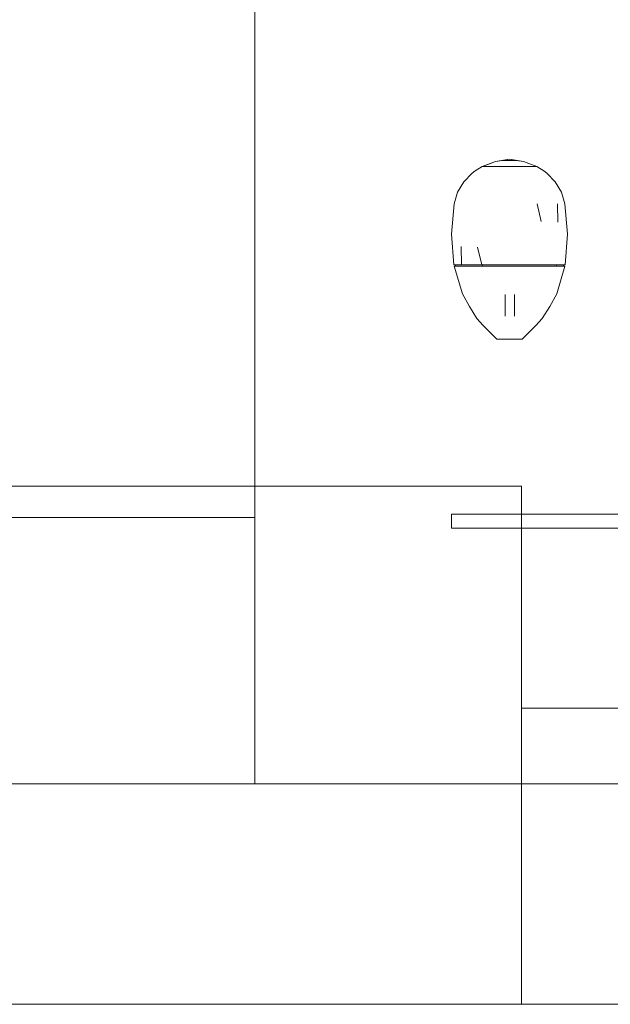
# Model space of a CAD drawing. Header units: millimetres. Extents: x 2 to 902, y -447 to 199.
# Tile 880 of 1056: x 47.945 to 48.744, y 145.724 to 147.055. Entities that reach past the tile are written whole.
import ezdxf

# ---------------------------------------------------------------- set-up
doc = ezdxf.new("R2010")
doc.units = ezdxf.units.MM
doc.header["$MEASUREMENT"] = 0
for name, color, linetype, lineweight in [('IFC-Elemento construtivo genérico-Contorno', 253, 'Continuous', 5), ('IFC-Laje-Contorno', 134, 'Continuous', 5), ('IFC-Parede-Contorno', 42, 'Continuous', 5), ('IFC-Viga-Contorno', 66, 'Continuous', 5)]:
    doc.layers.add(name, color=color, linetype=linetype, lineweight=lineweight)

msp = doc.modelspace()

# ---------------------------------------------------------------- linework, layer by layer
at = {"layer": 'IFC-Elemento construtivo genérico-Contorno', "color": 7, "lineweight": 5}
for p, q in [((48.5887, 146.863), (48.6076, 146.8662)), ((48.5887, 146.863), (48.5983, 146.8647)), ((48.5887, 146.863), (48.5983, 146.8647)), ((48.5983, 146.8647), (48.6076, 146.8662)), ((48.5983, 146.8647), (48.6168, 146.8647)), ((48.5983, 146.8647), (48.6168, 146.8647)), ((48.6076, 146.8662), (48.6168, 146.8647)), ((48.6076, 146.8662), (48.6264, 146.863)), ((48.6168, 146.8647), (48.6264, 146.863)), ((48.6168, 146.8647), (48.6264, 146.863)), ((48.557, 146.8476), (48.5613, 146.8504)), ((48.557, 146.8476), (48.5613, 146.8504)), ((48.5613, 146.8504), (48.5708, 146.8564)), ((48.5613, 146.8504), (48.5708, 146.8564)), ((48.5708, 146.8564), (48.5887, 146.863)), ((48.5708, 146.8564), (48.5797, 146.8597)), ((48.5708, 146.8564), (48.5797, 146.8597)), ((48.5708, 146.8564), (48.5816, 146.8564)), ((48.574, 146.8564), (48.5773, 146.8564)), ((48.5773, 146.8564), (48.5816, 146.8564)), ((48.5797, 146.8597), (48.5887, 146.863)), ((48.5797, 146.8597), (48.5887, 146.863)), ((48.5816, 146.8564), (48.6076, 146.8564)), ((48.5881, 146.8564), (48.6011, 146.8564)), ((48.5881, 146.8564), (48.5946, 146.8564)), ((48.5946, 146.8564), (48.6011, 146.8564)), ((48.5946, 146.8564), (48.6011, 146.8564)), ((48.6011, 146.8564), (48.6076, 146.8564)), ((48.6076, 146.8564), (48.6141, 146.8564)), ((48.6076, 146.8564), (48.6336, 146.8564)), ((48.6141, 146.8564), (48.6206, 146.8564)), ((48.6206, 146.8564), (48.6271, 146.8564)), ((48.6264, 146.863), (48.6444, 146.8564)), ((48.6264, 146.863), (48.6444, 146.8564)), ((48.6336, 146.8564), (48.6411, 146.8564)), ((48.6336, 146.8564), (48.6379, 146.8564)), ((48.6336, 146.8564), (48.6444, 146.8564)), ((48.6336, 146.8564), (48.6379, 146.8564)), ((48.6379, 146.8564), (48.6411, 146.8564)), ((48.6444, 146.8564), (48.6539, 146.8504)), ((48.6444, 146.8564), (48.6539, 146.8504)), ((48.6539, 146.8504), (48.6582, 146.8476)), ((48.6539, 146.8504), (48.6582, 146.8476)), ((48.5456, 146.8359), (48.557, 146.8476)), ((48.5456, 146.8359), (48.557, 146.8476)), ((48.6582, 146.8476), (48.6695, 146.8359)), ((48.6582, 146.8476), (48.6695, 146.8359)), ((48.5374, 146.8218), (48.5456, 146.8359)), ((48.5374, 146.8218), (48.5456, 146.8359)), ((48.6695, 146.8359), (48.6778, 146.8218)), ((48.6695, 146.8359), (48.6778, 146.8218)), ((48.5327, 146.8061), (48.5374, 146.8218)), ((48.5327, 146.8061), (48.5374, 146.8218)), ((48.6778, 146.8218), (48.6825, 146.8061)), ((48.6778, 146.8218), (48.6825, 146.8061)), ((48.5291, 146.7648), (48.5327, 146.8061)), ((48.5291, 146.7648), (48.5327, 146.8061)), ((48.645, 146.8061), (48.6506, 146.7821)), ((48.645, 146.8061), (48.6506, 146.7821)), ((48.6724, 146.8061), (48.6728, 146.7811)), ((48.6724, 146.8061), (48.6728, 146.7811)), ((48.6825, 146.8061), (48.686, 146.7648)), ((48.6825, 146.8061), (48.686, 146.7648)), ((48.5291, 146.7648), (48.5325, 146.7235)), ((48.5291, 146.7648), (48.5325, 146.7235)), ((48.6827, 146.7235), (48.686, 146.7648)), ((48.6827, 146.7235), (48.686, 146.7648)), ((48.5423, 146.7484), (48.5425, 146.7235)), ((48.5423, 146.7484), (48.5425, 146.7235)), ((48.5645, 146.7475), (48.57, 146.7235)), ((48.5645, 146.7475), (48.57, 146.7235)), ((48.5325, 146.7235), (48.5375, 146.7235)), ((48.5325, 146.7235), (48.5375, 146.7235)), ((48.5327, 146.7218), (48.5438, 146.6846)), ((48.5327, 146.7218), (48.5428, 146.7218)), ((48.5327, 146.7218), (48.5438, 146.6846)), ((48.5327, 146.7218), (48.5377, 146.7218)), ((48.5344, 146.7218), (48.5344, 146.7235)), ((48.5344, 146.7218), (48.5344, 146.7235)), ((48.5344, 146.7218), (48.5393, 146.7218)), ((48.5368, 146.7218), (48.5393, 146.7218)), ((48.5375, 146.7235), (48.5425, 146.7235)), ((48.5375, 146.7235), (48.5425, 146.7235)), ((48.5377, 146.7218), (48.5428, 146.7218)), ((48.5393, 146.7218), (48.5417, 146.7218)), ((48.5393, 146.7218), (48.5442, 146.7218)), ((48.5417, 146.7218), (48.5442, 146.7218)), ((48.5425, 146.7235), (48.5563, 146.7235)), ((48.5425, 146.7235), (48.5563, 146.7235)), ((48.5428, 146.7218), (48.5565, 146.7218)), ((48.5428, 146.7218), (48.5565, 146.7218)), ((48.5442, 146.7218), (48.5643, 146.7218)), ((48.5509, 146.7218), (48.5576, 146.7218)), ((48.5563, 146.7235), (48.57, 146.7235)), ((48.5563, 146.7235), (48.57, 146.7235)), ((48.5565, 146.7218), (48.5702, 146.7218)), ((48.5565, 146.7218), (48.5702, 146.7218)), ((48.5643, 146.7218), (48.571, 146.7218)), ((48.5643, 146.7218), (48.571, 146.7218)), ((48.57, 146.7235), (48.5888, 146.7235)), ((48.57, 146.7235), (48.5888, 146.7235)), ((48.5702, 146.7218), (48.5889, 146.7218)), ((48.5702, 146.7218), (48.5889, 146.7218)), ((48.571, 146.7218), (48.571, 146.7235)), ((48.571, 146.7218), (48.571, 146.7235)), ((48.571, 146.7218), (48.5984, 146.7218)), ((48.5801, 146.7218), (48.5893, 146.7218)), ((48.5888, 146.7235), (48.6076, 146.7235)), ((48.5888, 146.7235), (48.6076, 146.7235)), ((48.5889, 146.7218), (48.6076, 146.7218)), ((48.5889, 146.7218), (48.6076, 146.7218)), ((48.5984, 146.7218), (48.6076, 146.7218)), ((48.5984, 146.7218), (48.6076, 146.7218)), ((48.6076, 146.7235), (48.6264, 146.7235)), ((48.6076, 146.7235), (48.6264, 146.7235)), ((48.6076, 146.7218), (48.6263, 146.7218)), ((48.6076, 146.7218), (48.6167, 146.7218)), ((48.6076, 146.7218), (48.6263, 146.7218)), ((48.6076, 146.7218), (48.6442, 146.7218)), ((48.6259, 146.7218), (48.635, 146.7218)), ((48.6263, 146.7218), (48.645, 146.7218)), ((48.6263, 146.7218), (48.645, 146.7218)), ((48.6264, 146.7235), (48.6452, 146.7235)), ((48.6264, 146.7235), (48.6452, 146.7235)), ((48.6442, 146.7218), (48.6509, 146.7218)), ((48.6442, 146.7218), (48.671, 146.7218)), ((48.645, 146.7218), (48.6587, 146.7218)), ((48.645, 146.7218), (48.6587, 146.7218)), ((48.6452, 146.7235), (48.6589, 146.7235)), ((48.6452, 146.7235), (48.6589, 146.7235)), ((48.6576, 146.7218), (48.6643, 146.7218)), ((48.6587, 146.7218), (48.6724, 146.7218)), ((48.6587, 146.7218), (48.6724, 146.7218)), ((48.6589, 146.7235), (48.6727, 146.7235)), ((48.6589, 146.7235), (48.6727, 146.7235)), ((48.671, 146.7218), (48.671, 146.7235)), ((48.671, 146.7218), (48.671, 146.7235)), ((48.671, 146.7218), (48.6735, 146.7218)), ((48.671, 146.7218), (48.6791, 146.7218)), ((48.6714, 146.6846), (48.6825, 146.7218)), ((48.6714, 146.6846), (48.6825, 146.7218)), ((48.6724, 146.7218), (48.6825, 146.7218)), ((48.6724, 146.7218), (48.6774, 146.7218)), ((48.6727, 146.7235), (48.6777, 146.7235)), ((48.6727, 146.7235), (48.6777, 146.7235)), ((48.6735, 146.7218), (48.6759, 146.7218)), ((48.6759, 146.7218), (48.6774, 146.7218)), ((48.6774, 146.7218), (48.6791, 146.7218)), ((48.6774, 146.7218), (48.6825, 146.7218)), ((48.6777, 146.7235), (48.6827, 146.7235)), ((48.6777, 146.7235), (48.6827, 146.7235)), ((48.6808, 146.7218), (48.6808, 146.7235)), ((48.6808, 146.7218), (48.6808, 146.7235)), ((48.5438, 146.6846), (48.5533, 146.6673)), ((48.5438, 146.6846), (48.5533, 146.6673)), ((48.6016, 146.679), (48.6016, 146.6837)), ((48.6016, 146.679), (48.6016, 146.6837)), ((48.6016, 146.6739), (48.6016, 146.679)), ((48.6016, 146.6739), (48.6016, 146.679)), ((48.6143, 146.679), (48.6143, 146.6837)), ((48.6143, 146.679), (48.6143, 146.6837)), ((48.6143, 146.6739), (48.6143, 146.679)), ((48.6143, 146.6739), (48.6143, 146.679)), ((48.6619, 146.6673), (48.6714, 146.6846)), ((48.6619, 146.6673), (48.6714, 146.6846)), ((48.5533, 146.6673), (48.5633, 146.6511)), ((48.5533, 146.6673), (48.5633, 146.6511)), ((48.6016, 146.6688), (48.6016, 146.6739)), ((48.6016, 146.6688), (48.6016, 146.6739)), ((48.6016, 146.6641), (48.6016, 146.6688)), ((48.6016, 146.6641), (48.6016, 146.6688)), ((48.6016, 146.66), (48.6016, 146.6641)), ((48.6016, 146.66), (48.6016, 146.6641)), ((48.6143, 146.6688), (48.6143, 146.6739)), ((48.6143, 146.6688), (48.6143, 146.6739)), ((48.6143, 146.6641), (48.6143, 146.6688)), ((48.6143, 146.6641), (48.6143, 146.6688)), ((48.6143, 146.66), (48.6143, 146.6641)), ((48.6143, 146.66), (48.6143, 146.6641)), ((48.6518, 146.6511), (48.6619, 146.6673)), ((48.6518, 146.6511), (48.6619, 146.6673)), ((48.5633, 146.6511), (48.5718, 146.6415)), ((48.5633, 146.6511), (48.5718, 146.6415)), ((48.6016, 146.6569), (48.6016, 146.66)), ((48.6016, 146.6569), (48.6016, 146.66)), ((48.6016, 146.6549), (48.6016, 146.6569)), ((48.6016, 146.6549), (48.6016, 146.6569)), ((48.6016, 146.6543), (48.6016, 146.6549)), ((48.6016, 146.6543), (48.6016, 146.6549)), ((48.6143, 146.6569), (48.6143, 146.66)), ((48.6143, 146.6569), (48.6143, 146.66)), ((48.6143, 146.6549), (48.6143, 146.6569)), ((48.6143, 146.6549), (48.6143, 146.6569)), ((48.6143, 146.6543), (48.6143, 146.6549)), ((48.6143, 146.6543), (48.6143, 146.6549)), ((48.6434, 146.6415), (48.6518, 146.6511)), ((48.6434, 146.6415), (48.6518, 146.6511)), ((48.5718, 146.6415), (48.5903, 146.6232)), ((48.5718, 146.6415), (48.5903, 146.6232)), ((48.6249, 146.6232), (48.6434, 146.6415)), ((48.6249, 146.6232), (48.6434, 146.6415)), ((48.5903, 146.6232), (48.5927, 146.6232)), ((48.5903, 146.6232), (48.5927, 146.6232)), ((48.5927, 146.6232), (48.5951, 146.6232)), ((48.5927, 146.6232), (48.5951, 146.6232)), ((48.5951, 146.6232), (48.597, 146.6232)), ((48.5951, 146.6232), (48.597, 146.6232)), ((48.597, 146.6232), (48.5989, 146.6232)), ((48.597, 146.6232), (48.5989, 146.6232)), ((48.5989, 146.6232), (48.6033, 146.6232)), ((48.5989, 146.6232), (48.6033, 146.6232)), ((48.6033, 146.6232), (48.6076, 146.6232)), ((48.6033, 146.6232), (48.6076, 146.6232)), ((48.6076, 146.6232), (48.6119, 146.6232)), ((48.6076, 146.6232), (48.6119, 146.6232)), ((48.6119, 146.6232), (48.6163, 146.6232)), ((48.6119, 146.6232), (48.6163, 146.6232)), ((48.6163, 146.6232), (48.6182, 146.6232)), ((48.6163, 146.6232), (48.6182, 146.6232)), ((48.6182, 146.6232), (48.6201, 146.6232)), ((48.6182, 146.6232), (48.6201, 146.6232)), ((48.6201, 146.6232), (48.6225, 146.6232)), ((48.6201, 146.6232), (48.6225, 146.6232)), ((48.6225, 146.6232), (48.6249, 146.6232)), ((48.6225, 146.6232), (48.6249, 146.6232)), ((48.5291, 146.3866), (48.5296, 146.3866)), ((48.5291, 146.3676), (48.5291, 146.3866)), ((48.5296, 146.3866), (48.5308, 146.3866)), ((48.5308, 146.3866), (48.5329, 146.3866)), ((48.5329, 146.3866), (48.5355, 146.3866)), ((48.5355, 146.3866), (48.5386, 146.3866)), ((48.5386, 146.3866), (48.5418, 146.3866)), ((48.5418, 146.3866), (49.7356, 146.3866)), ((48.6238, 146.3866), (49.7356, 146.3866)), ((48.5291, 146.3676), (48.5296, 146.3676)), ((48.5296, 146.3676), (48.5308, 146.3676)), ((48.5308, 146.3676), (48.5329, 146.3676)), ((48.5329, 146.3676), (48.5355, 146.3676)), ((48.5355, 146.3676), (48.5386, 146.3676)), ((48.5386, 146.3676), (48.5418, 146.3676)), ((48.5418, 146.3676), (49.7356, 146.3676)), ((48.6238, 146.3676), (49.7356, 146.3676))]:
    msp.add_line(p, q, dxfattribs=at)
at = {"layer": 'IFC-Laje-Contorno', "color": 7, "lineweight": 5}
for p, q in [((48.2631, 146.0221), (48.2631, 147.1221)), ((48.2631, 146.4244), (48.2631, 147.1221)), ((43.461, 146.4244), (48.2631, 146.4244)), ((43.461, 146.0221), (48.2631, 146.0221)), ((48.2631, 146.0221), (50.3636, 146.0221))]:
    msp.add_line(p, q, dxfattribs=at)
at = {"layer": 'IFC-Parede-Contorno', "color": 7, "lineweight": 5}
for p, q in [((45.3679, 146.4244), (48.2631, 146.4244)), ((48.2631, 146.4244), (48.6238, 146.4244)), ((48.6238, 146.0039), (48.6238, 146.4244)), ((48.6238, 146.1244), (48.6837, 146.1244)), ((48.6238, 145.8841), (48.6238, 146.1244)), ((48.6837, 146.1244), (48.7738, 146.1244)), ((48.6238, 145.7244), (48.6238, 146.0039)), ((45.3679, 145.7244), (48.6238, 145.7244)), ((48.6238, 145.7244), (48.7139, 145.7244)), ((48.7139, 145.7244), (53.7501, 145.7244))]:
    msp.add_line(p, q, dxfattribs=at)
at = {"layer": 'IFC-Viga-Contorno', "color": 7, "lineweight": 5}
msp.add_line((43.5526, 146.3821), (48.2631, 146.3821), dxfattribs=at)

doc.saveas('drawing.dxf')
